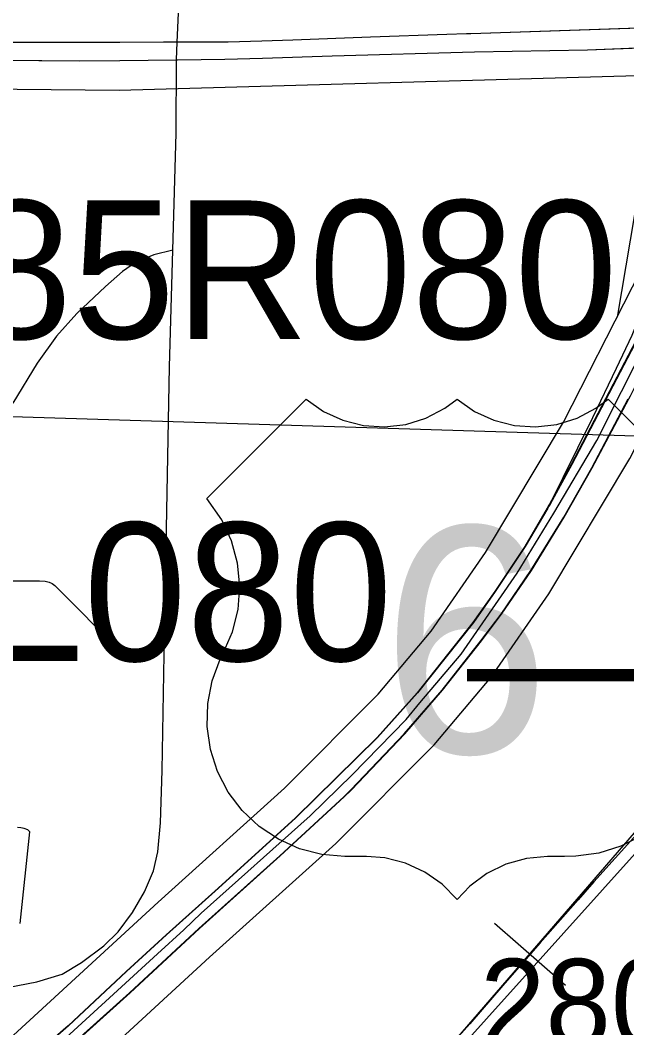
# Model space of a CAD drawing. Extents: x -132.8 to -73.3, y -60 to -26.
# Drawn here: x -119.499 to -119.017, y -48.87 to -48.069 of the extents above; entities that cross this region are included whole.
import ezdxf

# ---------------------------------------------------------------- set-up
doc = ezdxf.new("R2010")
doc.units = 0
for name, color, linetype in [('tdCoCityStreetMinor', 7, 'Continuous'), ('tdCoCorpBndry', 7, 'Continuous'), ('tdCoDivCarto', 7, 'Continuous'), ('tdCoInstRd', 7, 'Continuous'), ('tdCoInt', 7, 'Continuous'), ('tdCoIntCL', 7, 'Continuous'), ('tdCoIntRamp', 7, 'Continuous'), ('tdCoIntRte', 7, 'Continuous'), ('tdCoPriDiv', 7, 'Continuous'), ('tdCoPrimary', 7, 'Continuous'), ('tdCoRRCL', 7, 'Continuous'), ('tdCoSecRdNmbr', 7, 'Continuous'), ('tdCoSectLine', 7, 'Continuous'), ('tdCoShieldUsRte', 7, 'Continuous'), ('tdCoStrucPriMaintName', 7, 'Continuous'), ('tdStHwyIntRefPost1', 7, 'Continuous')]:
    doc.layers.add(name, color=color, linetype=linetype)

msp = doc.modelspace()

# ---------------------------------------------------------------- linework, layer by layer
at = {"layer": 'tdCoCityStreetMinor'}
msp.add_lwpolyline([(-119.50938, -48.83807), (-119.48595, -48.83363), (-119.46598, -48.82746), (-119.45044, -48.81834), (-119.43293, -48.80502), (-119.42134, -48.79393), (-119.41, -48.77864), (-119.40063, -48.76211), (-119.39347, -48.74534), (-119.39002, -48.7303), (-119.3878, -48.70712), (-119.38657, -48.66569), (-119.38496, -48.57342), (-119.38065, -48.34486), (-119.37794, -48.25196), (-119.37523, -48.15916), (-119.37502, -48.1007), (-119.37442, -48.08677), (-119.36955, -47.97618)], dxfattribs=at)
at = {"layer": 'tdCoCorpBndry'}
msp.add_lwpolyline([(-118.35624, -47.4141), (-118.36119, -47.66821), (-118.3699, -47.97336), (-118.37354, -48.06481), (-118.37608, -48.16042), (-118.37689, -48.19087), (-118.69634, -48.4516), (-118.88124, -48.6063), (-119.00578, -48.72624), (-119.22081, -48.96551)], dxfattribs=at)
at = {"layer": 'tdCoDivCarto'}
for p, q in [((-118.96092, -48.07391), (-119.1412, -48.08)), ((-119.22096, -48.08283), (-119.28261, -48.08505)), ((-119.1602, -48.08067), (-119.22096, -48.08283)), ((-119.14451, -48.08011), (-119.1602, -48.08067)), ((-119.1412, -48.08), (-119.14451, -48.08011)), ((-119.4202, -48.08683), (-119.54031, -48.08702)), ((-119.38545, -48.08677), (-119.4202, -48.08683)), ((-119.37442, -48.08677), (-119.38545, -48.08677)), ((-119.3743, -48.08677), (-119.37442, -48.08677)), ((-119.3339, -48.08677), (-119.3743, -48.08677)), ((-119.30733, -48.08588), (-119.3339, -48.08677)), ((-119.28261, -48.08505), (-119.30733, -48.08588)), ((-119.04852, -48.09289), (-118.98909, -48.09042)), ((-119.37422, -48.10069), (-119.33656, -48.10029)), ((-119.33656, -48.10029), (-119.30679, -48.09934)), ((-119.30679, -48.09934), (-119.25123, -48.09757)), ((-119.25123, -48.09757), (-119.13829, -48.09437)), ((-119.13829, -48.09437), (-119.04852, -48.09289)), ((-119.54272, -48.10078), (-119.45197, -48.10152)), ((-119.45197, -48.10152), (-119.42013, -48.10118)), ((-119.42013, -48.10118), (-119.37502, -48.1007)), ((-119.37502, -48.1007), (-119.37422, -48.10069)), ((-118.99736, -48.30083), (-119.06091, -48.42228)), ((-119.04472, -48.42508), (-119.01562, -48.37033)), ((-119.06091, -48.42228), (-119.07817, -48.45385)), ((-119.06691, -48.46429), (-119.04472, -48.42508)), ((-119.08007, -48.4571), (-119.0979, -48.48763)), ((-119.07922, -48.45564), (-119.08007, -48.4571)), ((-119.07817, -48.45385), (-119.07922, -48.45564)), ((-119.09305, -48.5067), (-119.06691, -48.46429)), ((-119.0979, -48.48763), (-119.12182, -48.52339)), ((-119.11673, -48.54147), (-119.09305, -48.5067)), ((-119.12182, -48.52339), (-119.13909, -48.54805)), ((-119.13909, -48.54805), (-119.18347, -48.60378)), ((-119.13276, -48.56268), (-119.11673, -48.54147)), ((-119.16358, -48.60189), (-119.13276, -48.56268)), ((-119.18347, -48.60378), (-119.21529, -48.63929)), ((-119.19367, -48.63642), (-119.16358, -48.60189)), ((-119.23608, -48.68105), (-119.19367, -48.63642)), ((-119.21529, -48.63929), (-119.28039, -48.70366)), ((-119.24176, -48.68648), (-119.23608, -48.68105)), ((-119.29256, -48.73358), (-119.24176, -48.68648)), ((-119.28039, -48.70366), (-119.34426, -48.76161)), ((-119.35692, -48.79129), (-119.29256, -48.73358)), ((-119.34426, -48.76161), (-119.38298, -48.79638)), ((-119.38298, -48.79638), (-119.41479, -48.82548)), ((-119.41191, -48.84233), (-119.35692, -48.79129)), ((-119.41479, -48.82548), (-119.46091, -48.86864)), ((-119.48466, -48.90768), (-119.41191, -48.84233)), ((-119.46091, -48.86864), (-119.49888, -48.90168))]:
    msp.add_line(p, q, dxfattribs=at)
for points in [[(-118.95735, -48.07379), (-118.96092, -48.07391), (-119.1412, -48.08), (-119.14451, -48.08011), (-119.1602, -48.08067)], [(-118.95735, -48.07379), (-118.96092, -48.07391), (-119.1412, -48.08), (-119.14451, -48.08011), (-119.1602, -48.08067)], [(-118.95735, -48.07379), (-118.96092, -48.07391), (-119.1412, -48.08), (-119.14451, -48.08011), (-119.1602, -48.08067)], [(-119.1602, -48.08067), (-119.22096, -48.08283), (-119.28261, -48.08505), (-119.30733, -48.08588)], [(-119.1602, -48.08067), (-119.22096, -48.08283), (-119.28261, -48.08505), (-119.30733, -48.08588)], [(-119.1602, -48.08067), (-119.22096, -48.08283), (-119.28261, -48.08505), (-119.30733, -48.08588)], [(-119.4202, -48.08683), (-119.54031, -48.08702), (-119.62663, -48.08653), (-119.7196, -48.08579), (-119.83888, -48.08556)], [(-119.4202, -48.08683), (-119.54031, -48.08702), (-119.62663, -48.08653), (-119.7196, -48.08579), (-119.83888, -48.08556)], [(-119.4202, -48.08683), (-119.54031, -48.08702), (-119.62663, -48.08653), (-119.7196, -48.08579), (-119.83888, -48.08556)], [(-119.37442, -48.08677), (-119.38545, -48.08677), (-119.4202, -48.08683)], [(-119.37442, -48.08677), (-119.38545, -48.08677), (-119.4202, -48.08683)], [(-119.3743, -48.08677), (-119.37442, -48.08677), (-119.38545, -48.08677), (-119.4202, -48.08683)], [(-119.3743, -48.08677), (-119.37442, -48.08677)], [(-119.3743, -48.08677), (-119.37442, -48.08677)], [(-119.30733, -48.08588), (-119.3339, -48.08677), (-119.3743, -48.08677)], [(-119.30733, -48.08588), (-119.3339, -48.08677), (-119.3743, -48.08677)], [(-119.30733, -48.08588), (-119.3339, -48.08677), (-119.3743, -48.08677)], [(-119.30679, -48.09934), (-119.25123, -48.09757), (-119.13829, -48.09437), (-119.04852, -48.09289), (-118.98909, -48.09042), (-118.98137, -48.09011), (-118.95318, -48.08899), (-118.95306, -48.08898), (-118.89661, -48.08672), (-118.88729, -48.08644), (-118.87107, -48.08595), (-118.83182, -48.08476)], [(-119.30679, -48.09934), (-119.25123, -48.09757), (-119.13829, -48.09437), (-119.04852, -48.09289), (-118.98909, -48.09042), (-118.98137, -48.09011), (-118.95318, -48.08899), (-118.95306, -48.08898), (-118.89661, -48.08672), (-118.88729, -48.08644), (-118.87107, -48.08595), (-118.83182, -48.08476)], [(-119.30679, -48.09934), (-119.25123, -48.09757), (-119.13829, -48.09437), (-119.04852, -48.09289), (-118.98909, -48.09042), (-118.98137, -48.09011), (-118.95318, -48.08899), (-118.95306, -48.08898), (-118.89661, -48.08672), (-118.88729, -48.08644), (-118.87107, -48.08595), (-118.83182, -48.08476)], [(-119.84406, -48.09858), (-119.82731, -48.09881), (-119.71313, -48.0993), (-119.65147, -48.09979), (-119.54272, -48.10078), (-119.45197, -48.10152), (-119.42013, -48.10118)], [(-119.84406, -48.09858), (-119.82731, -48.09881), (-119.71313, -48.0993), (-119.65147, -48.09979), (-119.54272, -48.10078), (-119.45197, -48.10152), (-119.42013, -48.10118)], [(-119.84406, -48.09858), (-119.82731, -48.09881), (-119.71313, -48.0993), (-119.65147, -48.09979), (-119.54272, -48.10078), (-119.45197, -48.10152), (-119.42013, -48.10118)], [(-119.37422, -48.10069), (-119.33656, -48.10029), (-119.30679, -48.09934)], [(-119.37422, -48.10069), (-119.33656, -48.10029), (-119.30679, -48.09934)], [(-119.37422, -48.10069), (-119.33656, -48.10029), (-119.30679, -48.09934)], [(-119.42013, -48.10118), (-119.37502, -48.1007), (-119.37422, -48.10069)], [(-119.42013, -48.10118), (-119.37502, -48.1007), (-119.37422, -48.10069)], [(-119.42013, -48.10118), (-119.37502, -48.1007), (-119.37422, -48.10069)], [(-118.99736, -48.30083), (-119.06091, -48.42228), (-119.07817, -48.45385), (-119.07922, -48.45564)], [(-118.99736, -48.30083), (-119.06091, -48.42228), (-119.07817, -48.45385), (-119.07922, -48.45564)], [(-118.99736, -48.30083), (-119.06091, -48.42228), (-119.07817, -48.45385), (-119.07922, -48.45564)], [(-119.48466, -48.90768), (-119.41191, -48.84233), (-119.35692, -48.79129), (-119.29256, -48.73358), (-119.24176, -48.68648), (-119.23608, -48.68105), (-119.19367, -48.63642), (-119.16358, -48.60189), (-119.13276, -48.56268), (-119.11673, -48.54147), (-119.09305, -48.5067), (-119.06691, -48.46429), (-119.04472, -48.42508), (-119.01562, -48.37033), (-119.0143, -48.36773)], [(-119.48466, -48.90768), (-119.41191, -48.84233), (-119.35692, -48.79129), (-119.29256, -48.73358), (-119.24176, -48.68648), (-119.23608, -48.68105), (-119.19367, -48.63642), (-119.16358, -48.60189), (-119.13276, -48.56268), (-119.11673, -48.54147), (-119.09305, -48.5067), (-119.06691, -48.46429), (-119.04472, -48.42508), (-119.01562, -48.37033), (-119.0143, -48.36773)], [(-119.48466, -48.90768), (-119.41191, -48.84233), (-119.35692, -48.79129), (-119.29256, -48.73358), (-119.24176, -48.68648), (-119.23608, -48.68105), (-119.19367, -48.63642), (-119.16358, -48.60189), (-119.13276, -48.56268), (-119.11673, -48.54147), (-119.09305, -48.5067), (-119.06691, -48.46429), (-119.04472, -48.42508), (-119.01562, -48.37033), (-119.0143, -48.36773)], [(-119.07922, -48.45564), (-119.08007, -48.4571), (-119.0979, -48.48763), (-119.12182, -48.52339), (-119.13909, -48.54805), (-119.18347, -48.60378), (-119.21529, -48.63929), (-119.28039, -48.70366), (-119.34426, -48.76161), (-119.38298, -48.79638), (-119.41479, -48.82548), (-119.46091, -48.86864), (-119.49888, -48.90168)], [(-119.07922, -48.45564), (-119.08007, -48.4571), (-119.0979, -48.48763), (-119.12182, -48.52339), (-119.13909, -48.54805), (-119.18347, -48.60378), (-119.21529, -48.63929), (-119.28039, -48.70366), (-119.34426, -48.76161), (-119.38298, -48.79638), (-119.41479, -48.82548), (-119.46091, -48.86864), (-119.49888, -48.90168)], [(-119.07922, -48.45564), (-119.08007, -48.4571), (-119.0979, -48.48763), (-119.12182, -48.52339), (-119.13909, -48.54805), (-119.18347, -48.60378), (-119.21529, -48.63929), (-119.28039, -48.70366), (-119.34426, -48.76161), (-119.38298, -48.79638), (-119.41479, -48.82548), (-119.46091, -48.86864), (-119.49888, -48.90168)]]:
    msp.add_lwpolyline(points, dxfattribs=at)
at = {"layer": 'tdCoInstRd'}
for p, q in [((-119.37794, -48.25196), (-119.39295, -48.25571)), ((-119.39295, -48.25571), (-119.40676, -48.26139)), ((-119.40676, -48.26139), (-119.4181, -48.26903)), ((-119.4181, -48.26903), (-119.43142, -48.28087)), ((-119.43142, -48.28087), (-119.45435, -48.30232)), ((-119.45435, -48.30232), (-119.47038, -48.32032)), ((-119.47038, -48.32032), (-119.48567, -48.34178)), ((-119.48567, -48.34178), (-119.50515, -48.37359)), ((-119.51916, -48.51492), (-119.48384, -48.51489)), ((-119.48384, -48.51489), (-119.47938, -48.51512)), ((-119.47938, -48.51512), (-119.47625, -48.51584)), ((-119.47625, -48.51584), (-119.47392, -48.51702)), ((-119.47392, -48.51702), (-119.47179, -48.51863)), ((-119.47179, -48.51863), (-119.41937, -48.57124)), ((-119.41937, -48.57124), (-119.41468, -48.57272)), ((-119.41468, -48.57272), (-119.40252, -48.57301)), ((-119.49874, -48.71126), (-119.50143, -48.71083)), ((-119.49937, -48.78734), (-119.49164, -48.71444)), ((-119.49618, -48.71174), (-119.49874, -48.71126)), ((-119.49316, -48.71292), (-119.49618, -48.71174)), ((-119.49164, -48.71444), (-119.49316, -48.71292))]:
    msp.add_line(p, q, dxfattribs=at)
at = {"layer": 'tdCoInt'}
for points in [[(-119.90023, -49.35773), (-119.76581, -49.1489), (-119.69723, -49.06142), (-119.65286, -49.01212), (-119.38976, -48.77023), (-119.2893, -48.67967), (-119.21482, -48.60485), (-119.17274, -48.55488), (-119.1295, -48.49245), (-119.0674, -48.38881), (-118.90305, -48.06592), (-118.8155, -47.8914), (-118.34095, -46.96185)], [(-120.06756, -49.72955), (-119.8496, -49.38993), (-119.71668, -49.18344), (-119.65151, -49.10031), (-119.60988, -49.05406), (-119.34887, -48.81415), (-119.24837, -48.72356), (-119.1703, -48.64513), (-119.12502, -48.59137), (-119.07921, -48.52523), (-119.01471, -48.41758), (-118.84941, -48.09282), (-118.76226, -47.91908), (-118.28754, -46.98918)]]:
    msp.add_lwpolyline(points, dxfattribs=at)
at = {"layer": 'tdCoIntCL'}
msp.add_lwpolyline([(-119.47887, -48.89259), (-119.39017, -48.81131), (-119.36931, -48.79219), (-119.35545, -48.77908), (-119.26883, -48.70161), (-119.2354, -48.66911), (-119.19256, -48.62499), (-119.18155, -48.61192), (-119.14888, -48.57312), (-119.10435, -48.50884), (-119.07518, -48.4612), (-119.04105, -48.4032), (-119.02142, -48.36432), (-119.01145, -48.34458), (-118.98929, -48.30525)], dxfattribs=at)
at = {"layer": 'tdCoIntRamp'}
msp.add_lwpolyline([(-118.98719, -48.08251), (-119.02486, -48.30523)], dxfattribs=at)
at = {"layer": 'tdCoIntRte'}
for points in [[(-118.99774, -48.30083), (-119.06129, -48.42228), (-119.07855, -48.45385), (-119.0796, -48.45564), (-119.08045, -48.4571), (-119.09828, -48.48763), (-119.1222, -48.52339), (-119.13946, -48.54805), (-119.18385, -48.60378), (-119.21567, -48.63929), (-119.28077, -48.70366), (-119.34464, -48.76161), (-119.38336, -48.79638), (-119.41517, -48.82548), (-119.46129, -48.86864), (-119.49926, -48.90168)], [(-118.99774, -48.30083), (-119.06129, -48.42228), (-119.07855, -48.45385), (-119.0796, -48.45564), (-119.08045, -48.4571), (-119.09828, -48.48763), (-119.1222, -48.52339), (-119.13946, -48.54805), (-119.18385, -48.60378), (-119.21567, -48.63929), (-119.28077, -48.70366), (-119.34464, -48.76161), (-119.38336, -48.79638), (-119.41517, -48.82548), (-119.46129, -48.86864), (-119.49926, -48.90168)], [(-119.48504, -48.90768), (-119.41229, -48.84233), (-119.3573, -48.79129), (-119.29294, -48.73358), (-119.24213, -48.68648), (-119.23646, -48.68105), (-119.19405, -48.63642), (-119.16396, -48.60189), (-119.13313, -48.56268), (-119.1171, -48.54147), (-119.09343, -48.5067), (-119.06729, -48.46429), (-119.0451, -48.42508), (-119.016, -48.37033)], [(-119.48504, -48.90768), (-119.41229, -48.84233), (-119.3573, -48.79129), (-119.29294, -48.73358), (-119.24213, -48.68648), (-119.23646, -48.68105), (-119.19405, -48.63642), (-119.16396, -48.60189), (-119.13313, -48.56268), (-119.1171, -48.54147), (-119.09343, -48.5067), (-119.06729, -48.46429), (-119.0451, -48.42508), (-119.016, -48.37033)]]:
    msp.add_lwpolyline(points, dxfattribs=at)
at = {"layer": 'tdCoPriDiv'}
msp.add_lwpolyline([(-120.61063, -48.11617), (-120.53714, -48.11671), (-120.4526, -48.12042), (-120.28662, -48.1224), (-120.14269, -48.1221), (-119.91249, -48.12262), (-119.61013, -48.12303), (-119.4207, -48.12474), (-119.00865, -48.11329), (-118.94534, -48.11111)], dxfattribs=at)
at = {"layer": 'tdCoPrimary'}
for points in [[(-118.95307, -48.07367), (-118.95462, -48.0737), (-118.95735, -48.07379), (-118.96092, -48.07391), (-119.1412, -48.08), (-119.14451, -48.08011), (-119.1602, -48.08067), (-119.22096, -48.08283), (-119.28261, -48.08505), (-119.30733, -48.08588), (-119.3339, -48.08677), (-119.3743, -48.08677), (-119.37442, -48.08677), (-119.38545, -48.08677), (-119.4202, -48.08683), (-119.54031, -48.08702), (-119.62663, -48.08653), (-119.7196, -48.08579), (-119.83888, -48.08556), (-119.84069, -48.08555), (-119.84833, -48.08554), (-119.85556, -48.08558), (-119.8974, -48.08579), (-119.91379, -48.08599)], [(-118.95735, -48.07379), (-118.96092, -48.07391), (-119.1412, -48.08), (-119.14451, -48.08011), (-119.1602, -48.08067)], [(-118.95735, -48.07379), (-118.96092, -48.07391), (-119.1412, -48.08), (-119.14451, -48.08011), (-119.1602, -48.08067)], [(-119.1602, -48.08067), (-119.22096, -48.08283), (-119.28261, -48.08505), (-119.30733, -48.08588)], [(-119.1602, -48.08067), (-119.22096, -48.08283), (-119.28261, -48.08505), (-119.30733, -48.08588)], [(-119.90153, -48.09782), (-119.85559, -48.09843), (-119.84555, -48.09856), (-119.84406, -48.09858), (-119.82731, -48.09881), (-119.71313, -48.0993), (-119.65147, -48.09979), (-119.54272, -48.10078), (-119.45197, -48.10152), (-119.42013, -48.10118), (-119.37502, -48.1007), (-119.37422, -48.10069), (-119.33656, -48.10029), (-119.30679, -48.09934), (-119.25123, -48.09757), (-119.13829, -48.09437), (-119.04852, -48.09289), (-118.98909, -48.09042), (-118.98137, -48.09011), (-118.95318, -48.08899), (-118.95306, -48.08898)], [(-119.4202, -48.08683), (-119.54031, -48.08702), (-119.62663, -48.08653), (-119.7196, -48.08579), (-119.83888, -48.08556)], [(-119.4202, -48.08683), (-119.54031, -48.08702), (-119.62663, -48.08653), (-119.7196, -48.08579), (-119.83888, -48.08556)], [(-119.3743, -48.08677), (-119.37442, -48.08677), (-119.38545, -48.08677), (-119.4202, -48.08683)], [(-119.3743, -48.08677), (-119.37442, -48.08677), (-119.38545, -48.08677), (-119.4202, -48.08683)], [(-119.30733, -48.08588), (-119.3339, -48.08677), (-119.3743, -48.08677)], [(-119.30733, -48.08588), (-119.3339, -48.08677), (-119.3743, -48.08677)], [(-119.30679, -48.09934), (-119.25123, -48.09757), (-119.13829, -48.09437), (-119.04852, -48.09289), (-118.98909, -48.09042), (-118.98137, -48.09011), (-118.95318, -48.08899), (-118.95306, -48.08898), (-118.89661, -48.08672), (-118.88729, -48.08644), (-118.87107, -48.08595), (-118.83182, -48.08476)], [(-119.30679, -48.09934), (-119.25123, -48.09757), (-119.13829, -48.09437), (-119.04852, -48.09289), (-118.98909, -48.09042), (-118.98137, -48.09011), (-118.95318, -48.08899), (-118.95306, -48.08898), (-118.89661, -48.08672), (-118.88729, -48.08644), (-118.87107, -48.08595), (-118.83182, -48.08476)], [(-118.88729, -48.08644), (-118.89371, -48.09923), (-118.89457, -48.10089), (-118.92084, -48.15225), (-118.93637, -48.18258), (-118.96104, -48.23141), (-118.99736, -48.30083), (-119.06091, -48.42228), (-119.07817, -48.45385), (-119.07922, -48.45564), (-119.08007, -48.45709)], [(-118.95306, -48.08898), (-118.95798, -48.10713), (-118.95848, -48.10965), (-118.96053, -48.12005), (-118.96168, -48.12588), (-118.97574, -48.18358), (-118.98807, -48.23315), (-118.99793, -48.27507), (-119.00045, -48.28377), (-119.00385, -48.29554), (-119.00805, -48.30738), (-119.01322, -48.31996), (-119.02555, -48.3461), (-119.04454, -48.38531), (-119.08007, -48.45709)], [(-119.84406, -48.09858), (-119.82731, -48.09881), (-119.71313, -48.0993), (-119.65147, -48.09979), (-119.54272, -48.10078), (-119.45197, -48.10152), (-119.42013, -48.10118)], [(-119.84406, -48.09858), (-119.82731, -48.09881), (-119.71313, -48.0993), (-119.65147, -48.09979), (-119.54272, -48.10078), (-119.45197, -48.10152), (-119.42013, -48.10118)], [(-119.37422, -48.10069), (-119.33656, -48.10029), (-119.30679, -48.09934)], [(-119.37422, -48.10069), (-119.33656, -48.10029), (-119.30679, -48.09934)], [(-119.42013, -48.10118), (-119.37502, -48.1007), (-119.37422, -48.10069)], [(-119.42013, -48.10118), (-119.37502, -48.1007), (-119.37422, -48.10069)], [(-119.00045, -48.28377), (-119.00385, -48.29554), (-119.00805, -48.30738), (-119.01322, -48.31996), (-119.02555, -48.3461), (-119.04454, -48.38531), (-119.08007, -48.45709)], [(-119.00045, -48.28377), (-119.00385, -48.29554), (-119.00805, -48.30738), (-119.01322, -48.31996), (-119.02555, -48.3461), (-119.04454, -48.38531), (-119.08007, -48.45709)], [(-118.99736, -48.30083), (-119.06091, -48.42228), (-119.07817, -48.45385), (-119.07922, -48.45564)], [(-118.99736, -48.30083), (-119.06091, -48.42228), (-119.07817, -48.45385), (-119.07922, -48.45564)], [(-119.48466, -48.90768), (-119.41191, -48.84233), (-119.35692, -48.79129), (-119.29256, -48.73358), (-119.24176, -48.68648), (-119.23608, -48.68105), (-119.19367, -48.63642), (-119.16358, -48.60189), (-119.13276, -48.56268), (-119.11673, -48.54147), (-119.09305, -48.5067), (-119.06691, -48.46429), (-119.04472, -48.42508), (-119.01562, -48.37033), (-119.0143, -48.36773), (-118.99986, -48.33916)], [(-119.48466, -48.90768), (-119.41191, -48.84233), (-119.35692, -48.79129), (-119.29256, -48.73358), (-119.24176, -48.68648), (-119.23608, -48.68105), (-119.19367, -48.63642), (-119.16358, -48.60189), (-119.13276, -48.56268), (-119.11673, -48.54147), (-119.09305, -48.5067), (-119.06691, -48.46429), (-119.04472, -48.42508), (-119.01562, -48.37033), (-119.0143, -48.36773)], [(-119.48466, -48.90768), (-119.41191, -48.84233), (-119.35692, -48.79129), (-119.29256, -48.73358), (-119.24176, -48.68648), (-119.23608, -48.68105), (-119.19367, -48.63642), (-119.16358, -48.60189), (-119.13276, -48.56268), (-119.11673, -48.54147), (-119.09305, -48.5067), (-119.06691, -48.46429), (-119.04472, -48.42508), (-119.01562, -48.37033), (-119.0143, -48.36773)], [(-119.07922, -48.45564), (-119.08007, -48.4571), (-119.0979, -48.48763), (-119.12182, -48.52339), (-119.13909, -48.54805), (-119.18347, -48.60378), (-119.21529, -48.63929), (-119.28039, -48.70366), (-119.34426, -48.76161), (-119.38298, -48.79638), (-119.41479, -48.82548), (-119.46091, -48.86864), (-119.49888, -48.90168)], [(-119.07922, -48.45564), (-119.08007, -48.4571), (-119.0979, -48.48763), (-119.12182, -48.52339), (-119.13909, -48.54805), (-119.18347, -48.60378), (-119.21529, -48.63929), (-119.28039, -48.70366), (-119.34426, -48.76161), (-119.38298, -48.79638), (-119.41479, -48.82548), (-119.46091, -48.86864), (-119.49888, -48.90168)], [(-119.08007, -48.45709), (-119.08007, -48.4571), (-119.0979, -48.48763), (-119.12182, -48.52339), (-119.13909, -48.54805), (-119.18347, -48.60378), (-119.21529, -48.63929), (-119.28039, -48.70366), (-119.34426, -48.76161), (-119.38298, -48.79638), (-119.41479, -48.82548), (-119.46091, -48.86864), (-119.49888, -48.90168)]]:
    msp.add_lwpolyline(points, dxfattribs=at)
at = {"layer": 'tdCoRRCL'}
msp.add_line((-119.12234, -48.78709), (-119.06578, -48.83634), dxfattribs=at)
for points in [[(-120.90014, -50.91758), (-120.80482, -50.8333), (-120.69913, -50.71459), (-120.38749, -50.3671), (-120.27515, -50.19914), (-119.95857, -49.75638), (-119.76019, -49.4486), (-119.624, -49.31017), (-119.6013, -49.2871), (-119.53026, -49.22585), (-119.46076, -49.16298), (-119.40286, -49.1219), (-119.33353, -49.06534), (-119.1714, -48.90077), (-118.98751, -48.68786), (-118.88892, -48.59894), (-118.66302, -48.40922), (-118.39059, -48.19074)], [(-119.15525, -48.88197), (-119.14189, -48.86697), (-119.11573, -48.83659), (-119.08609, -48.80256), (-119.05589, -48.76834), (-119.04345, -48.75425), (-119.0096, -48.71656)], [(-119.0096, -48.71656), (-119.04345, -48.75425), (-119.05589, -48.76834), (-119.08609, -48.80256), (-119.11573, -48.83659), (-119.14189, -48.86697), (-119.15525, -48.88197)]]:
    msp.add_lwpolyline(points, dxfattribs=at)
at = {"layer": 'tdCoSectLine'}
msp.add_lwpolyline([(-119.86522, -48.3731), (-118.88204, -48.40349)], dxfattribs=at)
at = {"layer": 'tdCoShieldUsRte'}
msp.add_lwpolyline([(-119.00546, -48.7176), (-119.02188, -48.72591), (-119.03945, -48.73136), (-119.05769, -48.73379), (-119.0668, -48.73389), (-119.08017, -48.73392), (-119.097, -48.73546), (-119.11327, -48.74004), (-119.12843, -48.74749), (-119.14199, -48.75758), (-119.1521, -48.76821), (-119.16389, -48.75611), (-119.17769, -48.74635), (-119.19303, -48.73926), (-119.20941, -48.73508), (-119.22403, -48.73392), (-119.24117, -48.73392), (-119.25951, -48.73238), (-119.27733, -48.72779), (-119.29413, -48.72029), (-119.30944, -48.71009), (-119.32284, -48.69748), (-119.33394, -48.6828), (-119.34243, -48.66648), (-119.34807, -48.64896), (-119.3507, -48.63075), (-119.35026, -48.61236), (-119.34675, -48.5943), (-119.34027, -48.57708), (-119.33786, -48.57231), (-119.33055, -48.55542), (-119.32616, -48.53755), (-119.32483, -48.5192), (-119.32657, -48.50089), (-119.33136, -48.48312), (-119.33904, -48.4664), (-119.35098, -48.44931), (-119.27211, -48.37045), (-119.2583, -48.38018), (-119.24295, -48.38724), (-119.22657, -48.39139), (-119.2097, -48.3925), (-119.19292, -48.39052), (-119.17678, -48.38552), (-119.16181, -48.37767), (-119.1521, -48.37045), (-119.13829, -48.38018), (-119.12293, -48.38724), (-119.10655, -48.39139), (-119.08969, -48.3925), (-119.07291, -48.39052), (-119.05676, -48.38552), (-119.0418, -48.37767), (-119.03209, -48.37045), (-118.95322, -48.44931)], dxfattribs=at)

# ---------------------------------------------------------------- texts
at = {"layer": 'tdCoSecRdNmbr'}
msp.add_text('2808', height=0.07, rotation=359.91116, dxfattribs=at).set_placement((-119.13397, -48.88529))
at = {"layer": 'tdCoShieldUsRte'}
msp.add_text('6', height=0.18, dxfattribs=at).set_placement((-119.21205, -48.65173))
at = {"layer": 'tdCoStrucPriMaintName'}
for s, p in [('78085R080', (-119.7853, -48.32252)), ('78085R080', (-119.7853, -48.32252)), ('78085R080', (-119.7853, -48.32252)), ('78085L080', (-119.93974, -48.57858)), ('78085L080', (-119.93974, -48.57858)), ('78085L080', (-119.93974, -48.57858))]:
    msp.add_text(s, height=0.11, dxfattribs=at).set_placement(p)
at = {"layer": 'tdStHwyIntRefPost1'}
msp.add_text('‒‒8', height=0.1, dxfattribs=at).set_placement((-119.14416, -48.6267))

doc.saveas('drawing.dxf')
